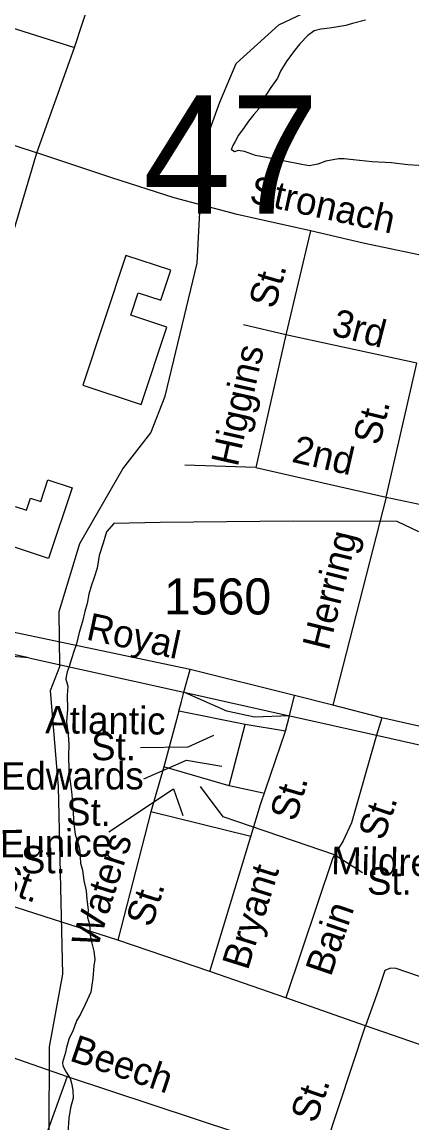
# Model space of a CAD drawing. Extents: x 2206922 to 2357709, y 510027 to 673830.
# Drawn here: x 2301643 to 2302994, y 597395 to 601206 of the extents above; entities that cross this region are included whole.
import ezdxf

# ---------------------------------------------------------------- set-up
doc = ezdxf.new("R2010")
doc.units = 0
for name, color, linetype in [('Exist Cultural Warehouse Building Footprint', 7, 'Continuous'), ('Exist Hydrographic Misc Water Feature', 7, 'Continuous'), ('Exist Railroad Mainline', 7, 'Continuous'), ('Exist Railroad Siding', 7, 'Continuous'), ('Exist Road Non-System Type 51', 7, 'Continuous'), ('Exist Road Non-System Type 51 Label', 7, 'Continuous'), ('Exist Road Primary US UnDivided 4 Lane Attributed', 7, 'Continuous'), ('Exist Road Secondary Structure Standard Bridge Number Label', 7, 'Continuous'), ('Exist Road Secondary Type 51 Attributed', 7, 'Continuous'), ('Exist Road Secondary Type 51 Label', 7, 'Continuous'), ('Exist Road Secondary Type 51 Number Label', 7, 'Continuous')]:
    doc.layers.add(name, color=color, linetype=linetype)

msp = doc.modelspace()

# ---------------------------------------------------------------- linework, layer by layer
at = {"layer": 'Exist Cultural Warehouse Building Footprint'}
for p, q in [((2302003.2, 600397.2), (2301854.2, 599947.3)), ((2302158.7, 600345.7), (2302003.2, 600397.2)), ((2302124.4, 600241.9), (2302158.7, 600345.7)), ((2302019.7, 600189.9), (2302045.5, 600268)), ((2302045.5, 600268), (2302124.4, 600241.9)), ((2302145.1, 600148.4), (2302019.7, 600189.9)), ((2302056.4, 599880.4), (2302145.1, 600148.4)), ((2301854.2, 599947.3), (2302056.4, 599880.4)), ((2301708.1, 599544.3), (2301733.2, 599619.6)), ((2301733.2, 599619.6), (2301816.7, 599591.8)), ((2301816.7, 599591.8), (2301735.4, 599347.4)), ((2301658.7, 599514.7), (2301672.5, 599556.1)), ((2301672.5, 599556.1), (2301708.1, 599544.3)), ((2301619.8, 599527.7), (2301658.7, 599514.7)), ((2301735.4, 599347.4), (2301497.8, 599426.6))]:
    msp.add_line(p, q, dxfattribs=at)
at = {"layer": 'Exist Hydrographic Misc Water Feature'}
for points in [[(2301736.1, 597048.4), (2301737.9, 597655.5), (2301785.1, 597906.8), (2301769.9, 598556), (2301742, 598889.5), (2301774, 598972.8), (2301772, 599163.1), (2301843.9, 599399), (2301992, 599657.6), (2302090, 599783), (2302139, 599909.7), (2302249.9, 600370.4), (2302271.1, 600768.2), (2302328.1, 600928), (2302385.1, 601061.6), (2302532.9, 601195.6), (2302699, 601274.5)], [(2302832.5, 601212.7), (2302788.4, 601200.3), (2302764.8, 601194.2), (2302716.6, 601185.5), (2302698.8, 601183.4), (2302678.5, 601181.2), (2302654.9, 601175), (2302633.2, 601158.8), (2302605.5, 601130.5), (2302583.8, 601102.2), (2302558.1, 601067.9), (2302538.3, 601035.6), (2302528.8, 601011.5), (2302505.2, 600979.4), (2302489.7, 600955.3), (2302472, 600923.1), (2302463.8, 600904.9), (2302446, 600884.8), (2302428.3, 600862.8), (2302412.8, 600840.4), (2302393.1, 600814.1), (2302381.4, 600792), (2302373, 600778.3), (2302369.7, 600768.2), (2302367.2, 600764.1)], [(2303035.7, 600707.3), (2302979.7, 600710.8), (2302923.5, 600718.1), (2302855.7, 600721.4), (2302789.8, 600728.5), (2302759.3, 600732.2), (2302739.8, 600732), (2302695.9, 600723.6), (2302667.8, 600713.2), (2302637.9, 600707.2), (2302612.1, 600712.6), (2302554, 600724.2), (2302496, 600735.4), (2302451.7, 600742.9), (2302413.8, 600756.7), (2302391.4, 600760.5), (2302379.5, 600756.2), (2302367.2, 600764.1)], [(2301961.6, 599468.3), (2301936.2, 599440.1), (2301924.3, 599400), (2301910.6, 599358), (2301903.2, 599314), (2301893.6, 599281.8), (2301882.3, 599251.5), (2301874.1, 599223.5), (2301868.8, 599191.5), (2301860.8, 599163.5), (2301853, 599129.4), (2301841.5, 599091.3), (2301832.5, 599051.4), (2301822.4, 599025.3), (2301814.8, 598999.3), (2301807, 598973.3), (2301799.2, 598955), (2301797.2, 598944.7), (2301795.3, 598928.8), (2301801.7, 598905.2), (2301800.1, 598873), (2301800.7, 598825), (2301797.2, 598780.9), (2301803.3, 598737), (2301805.8, 598703.4), (2301804.2, 598665.1), (2301805, 598613.1), (2301809.3, 598585.3), (2301816.1, 598529.5), (2301818.3, 598497.5), (2301820.4, 598463.5), (2301822.8, 598427.5), (2301827.5, 598391.5), (2301840, 598351.5), (2301843.9, 598333.9), (2301846.2, 598291.7), (2301852.6, 598268.1), (2301857.1, 598232.1), (2301865.1, 598196), (2301867.7, 598166), (2301872, 598130.1), (2301870.2, 598104), (2301876.5, 598080.4), (2301879, 598042.3), (2301885.2, 598014.6), (2301891.5, 597986.5), (2301895.8, 597958.6), (2301892.1, 597936.5), (2301888.6, 597892.4), (2301884.5, 597868.7), (2301881.1, 597844.5), (2301861.6, 597802.4), (2301846.2, 597768.2), (2301832.3, 597746), (2301818.7, 597709.9), (2301807, 597685.7), (2301797.4, 597653.5), (2301793.5, 597635.8), (2301783.7, 597601.6), (2301784.1, 597589.4), (2301795.8, 597567.8), (2301810.5, 597545.7), (2301814.6, 597530.1), (2301818.7, 597505.9), (2301820.8, 597478), (2301811.3, 597444.2), (2301805.8, 597408.1), (2301802.1, 597358)], [(2303017.5, 599439.9), (2302942.8, 599475), (2302583.2, 599476.9), (2302121.8, 599472.2), (2301961.6, 599468.3)]]:
    msp.add_lwpolyline(points, dxfattribs=at)
at = {"layer": 'Exist Railroad Mainline'}
msp.add_line((2301666.7, 599002.6), (2302203.8, 598883.6), dxfattribs=at)
for points in [[(2301666.7, 599002.6), (2301300, 599082.6), (2301154.3, 599121.4)], [(2302203.8, 598883.6), (2302569.5, 598802.5), (2302570.4, 598802.3)], [(2302570.4, 598802.3), (2302871.7, 598735), (2303091.2, 598685.9), (2303638.8, 598565), (2304030.6, 598478.5), (2304075, 598468.7)]]:
    msp.add_lwpolyline(points, dxfattribs=at)
at = {"layer": 'Exist Railroad Siding'}
for points in [[(2301666.7, 599002.6), (2301522.5, 599014.9), (2301210.1, 599073.5)], [(2302570.4, 598802.3), (2302569.4, 598802.3), (2302448.4, 598797), (2302352.3, 598817.9), (2302203.8, 598883.6)]]:
    msp.add_lwpolyline(points, dxfattribs=at)
at = {"layer": 'Exist Road Non-System Type 51'}
for p, q in [((2301549.4, 601204.5), (2301824.6, 601116.9)), ((2301354.4, 600866.2), (2301691.7, 600753.2)), ((2301691.7, 600753.2), (2301694.9, 600752.1)), ((2302642.4, 600482.1), (2302557.4, 600122.2)), ((2302557.4, 600122.2), (2302411, 600156.8)), ((2302557.4, 600122.2), (2302453.5, 599662.3)), ((2303010.7, 600023.8), (2302557.4, 600122.2)), ((2302905.2, 599560), (2303010.7, 600023.8)), ((2302453.5, 599662.3), (2302207.2, 599670)), ((2302453.5, 599662.3), (2302905.2, 599560)), ((2302905.2, 599560), (2302719.8, 598839.3)), ((2302905.2, 599560), (2303351.4, 599463.5)), ((2302203.8, 598883.6), (2302225.3, 598962.7)), ((2302186, 598817.8), (2302195.2, 598851.9)), ((2302195.2, 598851.9), (2302203.8, 598883.6)), ((2302569.5, 598802.5), (2302587.3, 598872.9)), ((2302186, 598817.8), (2302134, 598625.6)), ((2302415.8, 598772.1), (2302186, 598817.8)), ((2302555.8, 598748.5), (2302569.4, 598802.3)), ((2302569.4, 598802.3), (2302569.5, 598802.5)), ((2302889.2, 598795.5), (2302871.7, 598735)), ((2302360.7, 598559.5), (2302415.8, 598772.1)), ((2302555.8, 598748.5), (2302415.8, 598772.1)), ((2302134, 598625.6), (2302090, 598469.7)), ((2302360.7, 598559.5), (2302134, 598625.6)), ((2302478.7, 598534.3), (2302360.7, 598559.5)), ((2302090, 598469.7), (2301975.4, 598025.6)), ((2302436.2, 598384.7), (2302090, 598469.7)), ((2302294.1, 597916.1), (2302436.2, 598384.7)), ((2301975.4, 598025.6), (2301491.9, 598180)), ((2302294.1, 597916.1), (2301975.4, 598025.6)), ((2302557, 597824.8), (2302294.1, 597916.1)), ((2302833.2, 597727.9), (2302557, 597824.8)), ((2301332.1, 597716.1), (2301799.6, 597552.4)), ((2302678.9, 597262.5), (2302833.2, 597727.9)), ((2303309, 597563.3), (2302833.2, 597727.9)), ((2301799.6, 597552.4), (2301625.3, 597067.2)), ((2301799.6, 597552.4), (2302678.9, 597262.5))]:
    msp.add_line(p, q, dxfattribs=at)
for points in [[(2302642.4, 600482.1), (2302389, 600538.7), (2302170.2, 600597), (2301954.6, 600665.5), (2301694.9, 600752.1)], [(2303089.4, 600384.4), (2302825, 600439.5), (2302642.4, 600482.1)], [(2302436.2, 598384.7), (2302469.6, 598495.3), (2302555.8, 598748.5)], [(2302871.7, 598735), (2302784.4, 598431.9), (2302756.1, 598368.9), (2302719.9, 598310.6), (2302557, 597824.8)], [(2303380.9, 597775.6), (2302939.5, 597926.8), (2302919.6, 597928.6), (2302899.5, 597920.4), (2302877.3, 597850.8), (2302833.2, 597727.9)]]:
    msp.add_lwpolyline(points, dxfattribs=at)
at = {"layer": 'Exist Road Non-System Type 51 Label'}
for points in [[(2302054.2, 598692.1), (2302218.9, 598694.8), (2302307.9, 598735.3)], [(2302065, 598584), (2302213.5, 598648.9), (2302334.9, 598627.3)], [(2301943.5, 598400.7), (2302167.6, 598549.3), (2302200, 598457.4)], [(2302729, 598319.9), (2302340.3, 598452.3), (2302262, 598557.6)], [(2302729, 598319.9), (2302823, 598260)]]:
    msp.add_lwpolyline(points, dxfattribs=at)
at = {"layer": 'Exist Road Primary US UnDivided 4 Lane Attributed'}
msp.add_lwpolyline([(2301176, 599183.7), (2301348.9, 599697.6), (2301474.6, 600047.9), (2301592.3, 600404.5), (2301694.9, 600752.1), (2301824.6, 601116.9), (2301939.5, 601466.2), (2302012.9, 601683.1), (2302022.4, 601711.8), (2302103, 601952.7), (2302152.4, 602118.3), (2302179.9, 602208.4)], dxfattribs=at)
at = {"layer": 'Exist Road Secondary Type 51 Attributed'}
msp.add_lwpolyline([(2304346.9, 598464.1), (2304151.8, 598509.1), (2304039.3, 598533), (2303660, 598625.1), (2303191.8, 598726.9), (2302889.2, 598795.5), (2302719.8, 598839.3), (2302587.3, 598872.9), (2302225.3, 598962.7), (2301176, 599183.7)], dxfattribs=at)

# ---------------------------------------------------------------- texts
at = {"layer": 'Exist Road Non-System Type 51 Label'}
for s, rotation, p in [('Stronach', 347.6179, (2302426.9, 600581.2)), ('St.', 73.9147, (2302518.1, 600208.6)), ('3rd', 345.5822, (2302711.4, 600121.9)), ('Higgins', 77.4258, (2302390, 599662.2)), ('St.', 76.097, (2302881.3, 599736)), ('2nd', 346.9938, (2302574.1, 599682.8)), ('Herring', 76.1167, (2302705.6, 599025.1)), ('Atlantic', 359.3785, (2301723.3, 598741.7)), ('St.', 359.9424, (2301882.5, 598648.5)), ('Edwards', 0.1946, (2301570.5, 598545.9)), ('St.', 73.689, (2302591.4, 598432.8)), ('St.', 358.7765, (2301795.2, 598423.8)), ('St.', 71.1112, (2302895.1, 598366)), ('Eunice', 0.4687, (2301567, 598311.8)), ('Waters', 72.3975, (2301904, 597993.6)), ('St.', 359.9424, (2301639.5, 598256.8)), ('Mildred', 358.5918, (2302713, 598254)), ('St.', 341.0234, (2301542.2, 598203.9)), ('Bryant', 72.6684, (2302425.1, 597917.8)), ('St.', 359.9424, (2302838.2, 598182.7)), ('St.', 72.3975, (2302092, 598066.4)), ('Bain', 71.1112, (2302712.7, 597895.7)), ('Beech', 341.2728, (2301804.1, 597608.9)), ('St.', 70.8638, (2302660.6, 597387.4))]:
    msp.add_text(s, height=95, rotation=rotation, dxfattribs=at).set_placement(p)
at = {"layer": 'Exist Road Secondary Structure Standard Bridge Number Label'}
msp.add_text('47', height=410.1, dxfattribs=at).set_placement((2302062.1, 600541.6))
at = {"layer": 'Exist Road Secondary Type 51 Label'}
msp.add_text('Royal', height=95, rotation=347.8167, dxfattribs=at).set_placement((2301862.1, 599067.2))
at = {"layer": 'Exist Road Secondary Type 51 Number Label'}
msp.add_text('1560', height=125, dxfattribs=at).set_placement((2302134.6, 599153.3))

doc.saveas('drawing.dxf')
